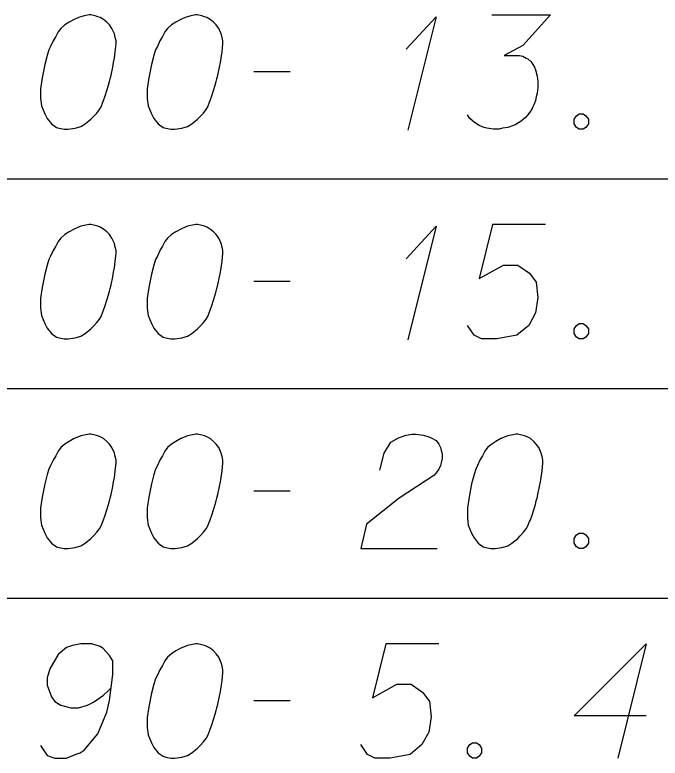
# Model space of a CAD drawing. Extents: x 2074207 to 2076812, y 516372 to 523312.
# Drawn here: x 2076399.32 to 2076426.41, y 519647.69 to 519678.89 of the extents above; entities that cross this region are included whole.
import ezdxf

# ---------------------------------------------------------------- set-up
doc = ezdxf.new("R2010")
doc.units = 0
doc.layers.add('Prop DirtTable_ Soil Test Results - Outline (Minor)', color=7, linetype='Continuous')
doc.layers.add('Prop DirtTable_ Soil Test Results - Tx (Sample Data)', color=7, linetype='Continuous')

msp = doc.modelspace()

# ---------------------------------------------------------------- linework, layer by layer
at = {"layer": 'Prop DirtTable_ Soil Test Results - Outline (Minor)'}
for p, q in [((2076260.609, 519672.01), (2076811.903, 519672.01)), ((2076260.609, 519672.01), (2076811.903, 519672.01)), ((2076260.609, 519663.21), (2076811.903, 519663.21)), ((2076260.609, 519663.21), (2076811.903, 519663.21)), ((2076260.609, 519654.41), (2076811.903, 519654.41)), ((2076260.609, 519654.41), (2076811.903, 519654.41))]:
    msp.add_line(p, q, dxfattribs=at)
at = {"layer": 'Prop DirtTable_ Soil Test Results - Tx (Sample Data)'}
for points in [[(2076402.512, 519678.891), (2076402.442, 519678.891), (2076402.23, 519678.853), (2076402.089, 519678.815), (2076401.983, 519678.778), (2076401.807, 519678.702), (2076401.595, 519678.589), (2076401.419, 519678.475), (2076401.242, 519678.324), (2076401.136, 519678.173), (2076401.031, 519677.984), (2076400.925, 519677.795), (2076400.819, 519677.568), (2076400.748, 519677.417), (2076400.678, 519677.19), (2076400.572, 519676.812), (2076400.466, 519676.245), (2076400.396, 519675.792), (2076400.396, 519675.376), (2076400.431, 519675.074), (2076400.572, 519674.733), (2076400.678, 519674.544), (2076400.854, 519674.318), (2076401.066, 519674.167), (2076401.172, 519674.129), (2076401.383, 519674.091), (2076401.56, 519674.091), (2076401.842, 519674.129), (2076402.089, 519674.204), (2076402.265, 519674.318), (2076402.512, 519674.507), (2076402.618, 519674.62), (2076402.759, 519674.771), (2076402.865, 519674.922), (2076402.935, 519675.036), (2076403.006, 519675.225), (2076403.041, 519675.3), (2076403.112, 519675.489), (2076403.182, 519675.716), (2076403.253, 519675.943), (2076403.288, 519676.094), (2076403.323, 519676.207), (2076403.359, 519676.359), (2076403.429, 519676.699), (2076403.465, 519676.888), (2076403.5, 519677.077), (2076403.535, 519677.341), (2076403.57, 519677.681), (2076403.57, 519677.795), (2076403.535, 519677.946), (2076403.5, 519678.097), (2076403.394, 519678.324), (2076403.288, 519678.475), (2076403.182, 519678.589), (2076403.041, 519678.702), (2076402.9, 519678.778), (2076402.794, 519678.815), (2076402.689, 519678.853), (2076402.512, 519678.891)], [(2076406.992, 519678.891), (2076406.922, 519678.891), (2076406.71, 519678.853), (2076406.569, 519678.815), (2076406.463, 519678.778), (2076406.287, 519678.702), (2076406.075, 519678.589), (2076405.899, 519678.475), (2076405.722, 519678.324), (2076405.616, 519678.173), (2076405.511, 519677.984), (2076405.405, 519677.795), (2076405.299, 519677.568), (2076405.228, 519677.417), (2076405.158, 519677.19), (2076405.052, 519676.812), (2076404.946, 519676.245), (2076404.876, 519675.792), (2076404.876, 519675.376), (2076404.911, 519675.074), (2076405.052, 519674.733), (2076405.158, 519674.544), (2076405.334, 519674.318), (2076405.546, 519674.167), (2076405.652, 519674.129), (2076405.863, 519674.091), (2076406.04, 519674.091), (2076406.322, 519674.129), (2076406.569, 519674.204), (2076406.745, 519674.318), (2076406.992, 519674.507), (2076407.098, 519674.62), (2076407.239, 519674.771), (2076407.345, 519674.922), (2076407.415, 519675.036), (2076407.486, 519675.225), (2076407.521, 519675.3), (2076407.592, 519675.489), (2076407.662, 519675.716), (2076407.733, 519675.943), (2076407.768, 519676.094), (2076407.803, 519676.207), (2076407.839, 519676.359), (2076407.909, 519676.699), (2076407.945, 519676.888), (2076407.98, 519677.077), (2076408.015, 519677.341), (2076408.05, 519677.681), (2076408.05, 519677.795), (2076408.015, 519677.946), (2076407.98, 519678.097), (2076407.874, 519678.324), (2076407.768, 519678.475), (2076407.662, 519678.589), (2076407.521, 519678.702), (2076407.38, 519678.778), (2076407.274, 519678.815), (2076407.169, 519678.853), (2076406.992, 519678.891)], [(2076415.74, 519677.455), (2076417.01, 519678.815), (2076415.811, 519674.053)], [(2076419.339, 519678.891), (2076421.808, 519678.891), (2076420.644, 519677.606), (2076419.868, 519677.19), (2076420.503, 519677.19), (2076420.644, 519677.152), (2076420.714, 519677.115), (2076420.785, 519677.077), (2076420.855, 519677.039), (2076420.997, 519676.926), (2076421.067, 519676.812), (2076421.138, 519676.699), (2076421.173, 519676.585), (2076421.243, 519676.321), (2076421.279, 519676.094), (2076421.279, 519675.981), (2076421.279, 519675.83), (2076421.243, 519675.603), (2076421.208, 519675.452), (2076421.173, 519675.3), (2076421.138, 519675.187), (2076421.102, 519675.111), (2076421.067, 519675.036), (2076421.032, 519674.96), (2076420.961, 519674.847), (2076420.855, 519674.696), (2076420.75, 519674.582), (2076420.679, 519674.507), (2076420.573, 519674.431), (2076420.467, 519674.355), (2076420.326, 519674.28), (2076420.256, 519674.242), (2076420.009, 519674.167), (2076419.797, 519674.129), (2076419.656, 519674.091), (2076419.409, 519674.091), (2076419.127, 519674.129), (2076419.021, 519674.167), (2076418.915, 519674.204), (2076418.809, 519674.242), (2076418.704, 519674.318), (2076418.598, 519674.393), (2076418.421, 519674.544), (2076418.316, 519674.696)], [(2076409.356, 519676.51), (2076410.872, 519676.51)], [(2076423.007, 519674.733), (2076423.184, 519674.733), (2076423.289, 519674.658), (2076423.395, 519674.507), (2076423.395, 519674.318), (2076423.289, 519674.167), (2076423.184, 519674.091), (2076423.007, 519674.091), (2076422.901, 519674.167), (2076422.796, 519674.318), (2076422.796, 519674.507), (2076422.901, 519674.658), (2076423.007, 519674.733)], [(2076402.512, 519670.091), (2076402.442, 519670.091), (2076402.23, 519670.053), (2076402.089, 519670.015), (2076401.983, 519669.978), (2076401.807, 519669.902), (2076401.595, 519669.789), (2076401.419, 519669.675), (2076401.242, 519669.524), (2076401.136, 519669.373), (2076401.031, 519669.184), (2076400.925, 519668.995), (2076400.819, 519668.768), (2076400.748, 519668.617), (2076400.678, 519668.39), (2076400.572, 519668.012), (2076400.466, 519667.445), (2076400.396, 519666.992), (2076400.396, 519666.576), (2076400.431, 519666.274), (2076400.572, 519665.933), (2076400.678, 519665.744), (2076400.854, 519665.518), (2076401.066, 519665.367), (2076401.172, 519665.329), (2076401.383, 519665.291), (2076401.56, 519665.291), (2076401.842, 519665.329), (2076402.089, 519665.404), (2076402.265, 519665.518), (2076402.512, 519665.707), (2076402.618, 519665.82), (2076402.759, 519665.971), (2076402.865, 519666.122), (2076402.935, 519666.236), (2076403.006, 519666.425), (2076403.041, 519666.5), (2076403.112, 519666.689), (2076403.182, 519666.916), (2076403.253, 519667.143), (2076403.288, 519667.294), (2076403.323, 519667.407), (2076403.359, 519667.559), (2076403.429, 519667.899), (2076403.465, 519668.088), (2076403.5, 519668.277), (2076403.535, 519668.541), (2076403.57, 519668.881), (2076403.57, 519668.995), (2076403.535, 519669.146), (2076403.5, 519669.297), (2076403.394, 519669.524), (2076403.288, 519669.675), (2076403.182, 519669.789), (2076403.041, 519669.902), (2076402.9, 519669.978), (2076402.794, 519670.015), (2076402.689, 519670.053), (2076402.512, 519670.091)], [(2076406.992, 519670.091), (2076406.922, 519670.091), (2076406.71, 519670.053), (2076406.569, 519670.015), (2076406.463, 519669.978), (2076406.287, 519669.902), (2076406.075, 519669.789), (2076405.899, 519669.675), (2076405.722, 519669.524), (2076405.616, 519669.373), (2076405.511, 519669.184), (2076405.405, 519668.995), (2076405.299, 519668.768), (2076405.228, 519668.617), (2076405.158, 519668.39), (2076405.052, 519668.012), (2076404.946, 519667.445), (2076404.876, 519666.992), (2076404.876, 519666.576), (2076404.911, 519666.274), (2076405.052, 519665.933), (2076405.158, 519665.744), (2076405.334, 519665.518), (2076405.546, 519665.367), (2076405.652, 519665.329), (2076405.863, 519665.291), (2076406.04, 519665.291), (2076406.322, 519665.329), (2076406.569, 519665.404), (2076406.745, 519665.518), (2076406.992, 519665.707), (2076407.098, 519665.82), (2076407.239, 519665.971), (2076407.345, 519666.122), (2076407.415, 519666.236), (2076407.486, 519666.425), (2076407.521, 519666.5), (2076407.592, 519666.689), (2076407.662, 519666.916), (2076407.733, 519667.143), (2076407.768, 519667.294), (2076407.803, 519667.407), (2076407.839, 519667.559), (2076407.909, 519667.899), (2076407.945, 519668.088), (2076407.98, 519668.277), (2076408.015, 519668.541), (2076408.05, 519668.881), (2076408.05, 519668.995), (2076408.015, 519669.146), (2076407.98, 519669.297), (2076407.874, 519669.524), (2076407.768, 519669.675), (2076407.662, 519669.789), (2076407.521, 519669.902), (2076407.38, 519669.978), (2076407.274, 519670.015), (2076407.169, 519670.053), (2076406.992, 519670.091)], [(2076415.74, 519668.655), (2076417.01, 519670.015), (2076415.811, 519665.253)], [(2076421.596, 519670.091), (2076419.374, 519670.091), (2076418.809, 519667.823), (2076419.832, 519668.39), (2076420.432, 519668.39), (2076420.926, 519668.05), (2076421.208, 519667.672), (2076421.279, 519667.03), (2076421.173, 519666.387), (2076420.891, 519665.858), (2076420.397, 519665.442), (2076419.55, 519665.291), (2076418.915, 519665.291), (2076418.598, 519665.442), (2076418.316, 519665.858)], [(2076409.356, 519667.71), (2076410.872, 519667.71)], [(2076423.007, 519665.933), (2076423.184, 519665.933), (2076423.289, 519665.858), (2076423.395, 519665.707), (2076423.395, 519665.518), (2076423.289, 519665.367), (2076423.184, 519665.291), (2076423.007, 519665.291), (2076422.901, 519665.367), (2076422.796, 519665.518), (2076422.796, 519665.707), (2076422.901, 519665.858), (2076423.007, 519665.933)], [(2076402.512, 519661.291), (2076402.442, 519661.291), (2076402.23, 519661.253), (2076402.089, 519661.215), (2076401.983, 519661.178), (2076401.807, 519661.102), (2076401.595, 519660.989), (2076401.419, 519660.875), (2076401.242, 519660.724), (2076401.136, 519660.573), (2076401.031, 519660.384), (2076400.925, 519660.195), (2076400.819, 519659.968), (2076400.748, 519659.817), (2076400.678, 519659.59), (2076400.572, 519659.212), (2076400.466, 519658.645), (2076400.396, 519658.192), (2076400.396, 519657.776), (2076400.431, 519657.474), (2076400.572, 519657.133), (2076400.678, 519656.944), (2076400.854, 519656.718), (2076401.066, 519656.567), (2076401.172, 519656.529), (2076401.383, 519656.491), (2076401.56, 519656.491), (2076401.842, 519656.529), (2076402.089, 519656.604), (2076402.265, 519656.718), (2076402.512, 519656.907), (2076402.618, 519657.02), (2076402.759, 519657.171), (2076402.865, 519657.322), (2076402.935, 519657.436), (2076403.006, 519657.625), (2076403.041, 519657.7), (2076403.112, 519657.889), (2076403.182, 519658.116), (2076403.253, 519658.343), (2076403.288, 519658.494), (2076403.323, 519658.607), (2076403.359, 519658.759), (2076403.429, 519659.099), (2076403.465, 519659.288), (2076403.5, 519659.477), (2076403.535, 519659.741), (2076403.57, 519660.081), (2076403.57, 519660.195), (2076403.535, 519660.346), (2076403.5, 519660.497), (2076403.394, 519660.724), (2076403.288, 519660.875), (2076403.182, 519660.989), (2076403.041, 519661.102), (2076402.9, 519661.178), (2076402.794, 519661.215), (2076402.689, 519661.253), (2076402.512, 519661.291)], [(2076406.992, 519661.291), (2076406.922, 519661.291), (2076406.71, 519661.253), (2076406.569, 519661.215), (2076406.463, 519661.178), (2076406.287, 519661.102), (2076406.075, 519660.989), (2076405.899, 519660.875), (2076405.722, 519660.724), (2076405.616, 519660.573), (2076405.511, 519660.384), (2076405.405, 519660.195), (2076405.299, 519659.968), (2076405.228, 519659.817), (2076405.158, 519659.59), (2076405.052, 519659.212), (2076404.946, 519658.645), (2076404.876, 519658.192), (2076404.876, 519657.776), (2076404.911, 519657.474), (2076405.052, 519657.133), (2076405.158, 519656.944), (2076405.334, 519656.718), (2076405.546, 519656.567), (2076405.652, 519656.529), (2076405.863, 519656.491), (2076406.04, 519656.491), (2076406.322, 519656.529), (2076406.569, 519656.604), (2076406.745, 519656.718), (2076406.992, 519656.907), (2076407.098, 519657.02), (2076407.239, 519657.171), (2076407.345, 519657.322), (2076407.415, 519657.436), (2076407.486, 519657.625), (2076407.521, 519657.7), (2076407.592, 519657.889), (2076407.662, 519658.116), (2076407.733, 519658.343), (2076407.768, 519658.494), (2076407.803, 519658.607), (2076407.839, 519658.759), (2076407.909, 519659.099), (2076407.945, 519659.288), (2076407.98, 519659.477), (2076408.015, 519659.741), (2076408.05, 519660.081), (2076408.05, 519660.195), (2076408.015, 519660.346), (2076407.98, 519660.497), (2076407.874, 519660.724), (2076407.768, 519660.875), (2076407.662, 519660.989), (2076407.521, 519661.102), (2076407.38, 519661.178), (2076407.274, 519661.215), (2076407.169, 519661.253), (2076406.992, 519661.291)], [(2076414.647, 519659.779), (2076414.823, 519660.497), (2076415.106, 519660.951), (2076415.423, 519661.14), (2076415.74, 519661.253), (2076415.987, 519661.291), (2076416.164, 519661.291), (2076416.481, 519661.253), (2076416.693, 519661.178), (2076416.799, 519661.14), (2076417.01, 519661.026), (2076417.116, 519660.875), (2076417.187, 519660.724), (2076417.222, 519660.611), (2076417.257, 519660.459), (2076417.257, 519660.27), (2076417.222, 519660.081), (2076417.187, 519659.968), (2076417.116, 519659.817), (2076417.01, 519659.666), (2076416.905, 519659.552), (2076415.458, 519658.607), (2076414.083, 519657.511), (2076413.836, 519656.491), (2076417.046, 519656.491)], [(2076420.432, 519661.291), (2076420.362, 519661.291), (2076420.15, 519661.253), (2076420.009, 519661.215), (2076419.903, 519661.178), (2076419.727, 519661.102), (2076419.515, 519660.989), (2076419.339, 519660.875), (2076419.162, 519660.724), (2076419.056, 519660.573), (2076418.951, 519660.384), (2076418.845, 519660.195), (2076418.739, 519659.968), (2076418.668, 519659.817), (2076418.598, 519659.59), (2076418.492, 519659.212), (2076418.386, 519658.645), (2076418.316, 519658.192), (2076418.316, 519657.776), (2076418.351, 519657.474), (2076418.492, 519657.133), (2076418.598, 519656.944), (2076418.774, 519656.718), (2076418.986, 519656.567), (2076419.092, 519656.529), (2076419.303, 519656.491), (2076419.48, 519656.491), (2076419.762, 519656.529), (2076420.009, 519656.604), (2076420.185, 519656.718), (2076420.432, 519656.907), (2076420.538, 519657.02), (2076420.679, 519657.171), (2076420.785, 519657.322), (2076420.855, 519657.436), (2076420.926, 519657.625), (2076420.961, 519657.7), (2076421.032, 519657.889), (2076421.102, 519658.116), (2076421.173, 519658.343), (2076421.208, 519658.494), (2076421.243, 519658.607), (2076421.279, 519658.759), (2076421.349, 519659.099), (2076421.385, 519659.288), (2076421.42, 519659.477), (2076421.455, 519659.741), (2076421.49, 519660.081), (2076421.49, 519660.195), (2076421.455, 519660.346), (2076421.42, 519660.497), (2076421.314, 519660.724), (2076421.208, 519660.875), (2076421.102, 519660.989), (2076420.961, 519661.102), (2076420.82, 519661.178), (2076420.714, 519661.215), (2076420.609, 519661.253), (2076420.432, 519661.291)], [(2076409.356, 519658.91), (2076410.872, 519658.91)], [(2076423.007, 519657.133), (2076423.184, 519657.133), (2076423.289, 519657.058), (2076423.395, 519656.907), (2076423.395, 519656.718), (2076423.289, 519656.567), (2076423.184, 519656.491), (2076423.007, 519656.491), (2076422.901, 519656.567), (2076422.796, 519656.718), (2076422.796, 519656.907), (2076422.901, 519657.058), (2076423.007, 519657.133)], [(2076400.396, 519648.22), (2076400.678, 519647.804), (2076400.995, 519647.691), (2076401.489, 519647.691), (2076401.842, 519647.842), (2076402.054, 519647.918), (2076402.23, 519648.031), (2076402.794, 519648.711), (2076403.182, 519649.618), (2076403.288, 519650.11), (2076403.429, 519651.206), (2076403.429, 519651.773), (2076403.288, 519652), (2076403.006, 519652.302), (2076402.9, 519652.378), (2076402.547, 519652.491), (2076402.089, 519652.491), (2076401.736, 519652.415), (2076401.489, 519652.34), (2076401.136, 519652.037), (2076400.784, 519651.433), (2076400.678, 519651.055), (2076400.678, 519650.752), (2076400.854, 519650.261), (2076400.995, 519650.072), (2076401.242, 519649.921), (2076401.666, 519649.807), (2076401.983, 519649.807), (2076402.371, 519649.921), (2076402.618, 519650.034), (2076403.041, 519650.337), (2076403.253, 519650.526), (2076403.359, 519650.639)], [(2076406.992, 519652.491), (2076406.922, 519652.491), (2076406.71, 519652.453), (2076406.569, 519652.415), (2076406.463, 519652.378), (2076406.287, 519652.302), (2076406.075, 519652.189), (2076405.899, 519652.075), (2076405.722, 519651.924), (2076405.616, 519651.773), (2076405.511, 519651.584), (2076405.405, 519651.395), (2076405.299, 519651.168), (2076405.228, 519651.017), (2076405.158, 519650.79), (2076405.052, 519650.412), (2076404.946, 519649.845), (2076404.876, 519649.392), (2076404.876, 519648.976), (2076404.911, 519648.674), (2076405.052, 519648.333), (2076405.158, 519648.144), (2076405.334, 519647.918), (2076405.546, 519647.767), (2076405.652, 519647.729), (2076405.863, 519647.691), (2076406.04, 519647.691), (2076406.322, 519647.729), (2076406.569, 519647.804), (2076406.745, 519647.918), (2076406.992, 519648.107), (2076407.098, 519648.22), (2076407.239, 519648.371), (2076407.345, 519648.522), (2076407.415, 519648.636), (2076407.486, 519648.825), (2076407.521, 519648.9), (2076407.592, 519649.089), (2076407.662, 519649.316), (2076407.733, 519649.543), (2076407.768, 519649.694), (2076407.803, 519649.807), (2076407.839, 519649.959), (2076407.909, 519650.299), (2076407.945, 519650.488), (2076407.98, 519650.677), (2076408.015, 519650.941), (2076408.05, 519651.281), (2076408.05, 519651.395), (2076408.015, 519651.546), (2076407.98, 519651.697), (2076407.874, 519651.924), (2076407.768, 519652.075), (2076407.662, 519652.189), (2076407.521, 519652.302), (2076407.38, 519652.378), (2076407.274, 519652.415), (2076407.169, 519652.453), (2076406.992, 519652.491)], [(2076417.116, 519652.491), (2076414.894, 519652.491), (2076414.329, 519650.223), (2076415.352, 519650.79), (2076415.952, 519650.79), (2076416.446, 519650.45), (2076416.728, 519650.072), (2076416.799, 519649.43), (2076416.693, 519648.787), (2076416.411, 519648.258), (2076415.917, 519647.842), (2076415.07, 519647.691), (2076414.435, 519647.691), (2076414.118, 519647.842), (2076413.836, 519648.258)], [(2076425.829, 519649.467), (2076422.796, 519649.467), (2076425.829, 519652.491), (2076424.63, 519647.691)], [(2076409.356, 519650.11), (2076410.872, 519650.11)], [(2076418.527, 519648.333), (2076418.704, 519648.333), (2076418.809, 519648.258), (2076418.915, 519648.107), (2076418.915, 519647.918), (2076418.809, 519647.767), (2076418.704, 519647.691), (2076418.527, 519647.691), (2076418.421, 519647.767), (2076418.316, 519647.918), (2076418.316, 519648.107), (2076418.421, 519648.258), (2076418.527, 519648.333)]]:
    msp.add_lwpolyline(points, dxfattribs=at)

doc.saveas('drawing.dxf')
